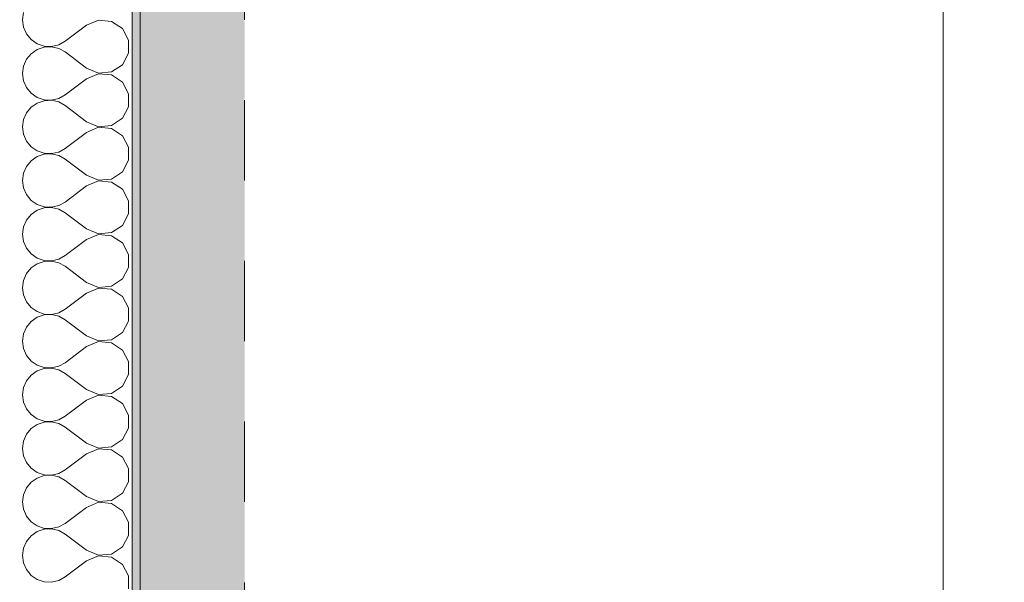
# Model space of a CAD drawing. Header units: metres. Extents: x -4 to 99, y -11 to 17.
# Tile 636 of 656: x 62.285 to 63.511, y 0.7 to 1.4. Entities that reach past the tile are written whole.
import ezdxf

# ---------------------------------------------------------------- set-up
doc = ezdxf.new("R2010")
doc.units = ezdxf.units.M
doc.header["$MEASUREMENT"] = 0
doc.linetypes.add('Strichlinie eng', pattern=[0.115, 0.075, -0.04])
for name, color, linetype in [('152 - Bemaßung_ Beschriftung.Ausbau', 7, 'Continuous'), ('301 - Elemente.Linie', 7, 'Continuous'), ('302 - Elemente.Schraffur', 7, 'Continuous'), ('604 - Struktur.Wand Aussen', 7, 'Continuous')]:
    doc.layers.add(name, color=color, linetype=linetype)
doc.styles.add('ERSTELLTER_STIL_2', font='txt')
doc.dimstyles.new('ERSTELLTER_STIL__1', dxfattribs={"dimtxt": 0.1, "dimasz": 0.0532, "dimexe": 0.18, "dimexo": 0.0625, "dimgap": 0, "dimtad": 1, "dimzin": 0, "dimdsep": 46, "dimtxsty": 'ERSTELLTER_STIL_2', "dimblk": 'ARROWHEAD_2', "dimblk1": 'ARROWHEAD_2', "dimblk2": 'ARROWHEAD_2', "dimcen": 0.09, "dimse1": 1, "dimse2": 1, "dimclrd": 7, "dimclre": 7, "dimclrt": 7, "dimazin": 0, "dimtfac": 1, "dimtdec": 4, "dimtmove": 0, "dimatfit": 3, "dimfxl": 1, "dimtolj": 1, "dimtzin": 0, "dimarcsym": 0})
doc.dimstyles.new('ERSTELLTER_STIL__13', dxfattribs={"dimtxt": 0.1, "dimasz": 0.0532, "dimexe": 0.18, "dimexo": 0.5, "dimgap": 0, "dimtad": 1, "dimzin": 0, "dimdsep": 46, "dimtxsty": 'ERSTELLTER_STIL_2', "dimblk": 'ARROWHEAD_2', "dimblk1": 'ARROWHEAD_2', "dimblk2": 'ARROWHEAD_2', "dimcen": 0.09, "dimse1": 1, "dimse2": 1, "dimclrd": 7, "dimclre": 7, "dimclrt": 7, "dimazin": 0, "dimtfac": 1, "dimtdec": 4, "dimtmove": 0, "dimatfit": 3, "dimfxl": 1, "dimtolj": 1, "dimtzin": 0, "dimarcsym": 0})
doc.dimstyles.new('ERSTELLTER_STIL__4', dxfattribs={"dimtxt": 0.1, "dimasz": 0.0532, "dimexe": 0.18, "dimexo": 0.0625, "dimgap": 0, "dimtad": 1, "dimzin": 0, "dimdsep": 46, "dimtxsty": 'ERSTELLTER_STIL_2', "dimblk": 'ARROWHEAD_2', "dimblk1": 'ARROWHEAD_2', "dimblk2": 'ARROWHEAD_2', "dimcen": 0.09, "dimse1": 1, "dimse2": 1, "dimclrd": 7, "dimclre": 7, "dimclrt": 7, "dimazin": 0, "dimtfac": 1, "dimtdec": 4, "dimtmove": 2, "dimatfit": 3, "dimfxl": 1, "dimtolj": 1, "dimtzin": 0, "dimarcsym": 0})

# ---------------------------------------------------------------- blocks, each defined once
blk = doc.blocks.new('*X17')
at = {"layer": '604 - Struktur.Wand Aussen', "color": 7, "linetype": 'Continuous', "lineweight": 5}
for p, q in [((62.2896, 1.4091), (62.2884, 1.4)), ((62.2884, 1.4), (62.2896, 1.3909)), ((62.3833, 1.3996), (62.3684, 1.3933)), ((62.3995, 1.3981), (62.3833, 1.3996)), ((62.413, 1.3891), (62.3995, 1.3981)), ((62.2896, 1.3909), (62.2933, 1.3825)), ((62.3684, 1.3933), (62.3417, 1.3733)), ((62.4207, 1.3748), (62.413, 1.3891)), ((62.2933, 1.3825), (62.2992, 1.3754)), ((62.2992, 1.3754), (62.3068, 1.3702)), ((62.3336, 1.3689), (62.3417, 1.3733)), ((62.4207, 1.3585), (62.4207, 1.3748)), ((62.3068, 1.3631), (62.2992, 1.3579)), ((62.3068, 1.3702), (62.3155, 1.3672)), ((62.3155, 1.3661), (62.3068, 1.3631)), ((62.3155, 1.3672), (62.3247, 1.3668)), ((62.3247, 1.3665), (62.3155, 1.3661)), ((62.3247, 1.3668), (62.3336, 1.3689)), ((62.3336, 1.3645), (62.3247, 1.3665)), ((62.3417, 1.36), (62.3336, 1.3645)), ((62.2933, 1.3509), (62.2896, 1.3424)), ((62.2992, 1.3579), (62.2933, 1.3509)), ((62.3684, 1.34), (62.3417, 1.36)), ((62.413, 1.3442), (62.4207, 1.3585)), ((62.2896, 1.3424), (62.2884, 1.3333)), ((62.3684, 1.34), (62.3833, 1.3337)), ((62.3995, 1.3352), (62.413, 1.3442)), ((62.2884, 1.3333), (62.2896, 1.3242)), ((62.2896, 1.3242), (62.2933, 1.3158)), ((62.3684, 1.3267), (62.3417, 1.3067)), ((62.3833, 1.333), (62.3684, 1.3267)), ((62.3833, 1.3337), (62.3995, 1.3352)), ((62.3995, 1.3314), (62.3833, 1.333)), ((62.413, 1.3224), (62.3995, 1.3314)), ((62.2933, 1.3158), (62.2992, 1.3087)), ((62.4207, 1.3081), (62.413, 1.3224)), ((62.2992, 1.3087), (62.3068, 1.3035)), ((62.3068, 1.3035), (62.3155, 1.3006)), ((62.3155, 1.3006), (62.3247, 1.3001)), ((62.3247, 1.2999), (62.3155, 1.2994)), ((62.3247, 1.3001), (62.3336, 1.3022)), ((62.3336, 1.2978), (62.3247, 1.2999)), ((62.3336, 1.3022), (62.3417, 1.3067)), ((62.4207, 1.2919), (62.4207, 1.3081)), ((62.2992, 1.2913), (62.2933, 1.2842)), ((62.3068, 1.2965), (62.2992, 1.2913)), ((62.3155, 1.2994), (62.3068, 1.2965)), ((62.3417, 1.2933), (62.3336, 1.2978)), ((62.3684, 1.2733), (62.3417, 1.2933)), ((62.413, 1.2776), (62.4207, 1.2919)), ((62.2896, 1.2758), (62.2884, 1.2667)), ((62.2933, 1.2842), (62.2896, 1.2758)), ((62.3995, 1.2686), (62.413, 1.2776)), ((62.2884, 1.2667), (62.2896, 1.2576)), ((62.3684, 1.2733), (62.3833, 1.267)), ((62.3833, 1.2663), (62.3684, 1.26)), ((62.3833, 1.267), (62.3995, 1.2686)), ((62.3995, 1.2648), (62.3833, 1.2663)), ((62.413, 1.2558), (62.3995, 1.2648)), ((62.2896, 1.2576), (62.2933, 1.2491)), ((62.3684, 1.26), (62.3417, 1.24)), ((62.4207, 1.2415), (62.413, 1.2558)), ((62.2933, 1.2491), (62.2992, 1.2421)), ((62.2992, 1.2421), (62.3068, 1.2369)), ((62.3336, 1.2355), (62.3417, 1.24)), ((62.4207, 1.2252), (62.4207, 1.2415)), ((62.3068, 1.2298), (62.2992, 1.2246)), ((62.3068, 1.2369), (62.3155, 1.2339)), ((62.3155, 1.2328), (62.3068, 1.2298)), ((62.3155, 1.2339), (62.3247, 1.2335)), ((62.3247, 1.2332), (62.3155, 1.2328)), ((62.3247, 1.2335), (62.3336, 1.2355)), ((62.3336, 1.2311), (62.3247, 1.2332)), ((62.3417, 1.2267), (62.3336, 1.2311)), ((62.3684, 1.2067), (62.3417, 1.2267)), ((62.2933, 1.2175), (62.2896, 1.2091)), ((62.2992, 1.2246), (62.2933, 1.2175)), ((62.413, 1.2109), (62.4207, 1.2252)), ((62.2896, 1.2091), (62.2884, 1.2)), ((62.3684, 1.2067), (62.3833, 1.2004)), ((62.3833, 1.2004), (62.3995, 1.2019)), ((62.3995, 1.2019), (62.413, 1.2109)), ((62.2884, 1.2), (62.2896, 1.1909)), ((62.2896, 1.1909), (62.2933, 1.1825)), ((62.3684, 1.1933), (62.3417, 1.1733)), ((62.3833, 1.1996), (62.3684, 1.1933)), ((62.3995, 1.1981), (62.3833, 1.1996)), ((62.413, 1.1891), (62.3995, 1.1981)), ((62.2933, 1.1825), (62.2992, 1.1754)), ((62.4207, 1.1748), (62.413, 1.1891)), ((62.2992, 1.1754), (62.3068, 1.1702)), ((62.3068, 1.1702), (62.3155, 1.1672)), ((62.3155, 1.1661), (62.3068, 1.1631)), ((62.3155, 1.1672), (62.3247, 1.1668)), ((62.3247, 1.1665), (62.3155, 1.1661)), ((62.3247, 1.1668), (62.3336, 1.1689)), ((62.3336, 1.1645), (62.3247, 1.1665)), ((62.3336, 1.1689), (62.3417, 1.1733)), ((62.4207, 1.1585), (62.4207, 1.1748)), ((62.2992, 1.1579), (62.2933, 1.1509)), ((62.3068, 1.1631), (62.2992, 1.1579)), ((62.3417, 1.16), (62.3336, 1.1645)), ((62.3684, 1.14), (62.3417, 1.16)), ((62.413, 1.1442), (62.4207, 1.1585)), ((62.2896, 1.1424), (62.2884, 1.1333)), ((62.2933, 1.1509), (62.2896, 1.1424)), ((62.3995, 1.1352), (62.413, 1.1442)), ((62.2884, 1.1333), (62.2896, 1.1242)), ((62.3684, 1.14), (62.3833, 1.1337)), ((62.3833, 1.133), (62.3684, 1.1267)), ((62.3833, 1.1337), (62.3995, 1.1352)), ((62.3995, 1.1314), (62.3833, 1.133)), ((62.413, 1.1224), (62.3995, 1.1314)), ((62.2896, 1.1242), (62.2933, 1.1158)), ((62.2933, 1.1158), (62.2992, 1.1087)), ((62.3684, 1.1267), (62.3417, 1.1067)), ((62.4207, 1.1081), (62.413, 1.1224)), ((62.2992, 1.1087), (62.3068, 1.1035)), ((62.3068, 1.1035), (62.3155, 1.1006)), ((62.3336, 1.1022), (62.3417, 1.1067)), ((62.4207, 1.0919), (62.4207, 1.1081)), ((62.2992, 1.0913), (62.2933, 1.0842)), ((62.3068, 1.0965), (62.2992, 1.0913)), ((62.3155, 1.0994), (62.3068, 1.0965)), ((62.3155, 1.1006), (62.3247, 1.1001)), ((62.3247, 1.0999), (62.3155, 1.0994)), ((62.3247, 1.1001), (62.3336, 1.1022)), ((62.3336, 1.0978), (62.3247, 1.0999)), ((62.3417, 1.0933), (62.3336, 1.0978)), ((62.3684, 1.0733), (62.3417, 1.0933)), ((62.413, 1.0776), (62.4207, 1.0919)), ((62.2933, 1.0842), (62.2896, 1.0758)), ((62.2896, 1.0758), (62.2884, 1.0667)), ((62.2884, 1.0667), (62.2896, 1.0576)), ((62.3684, 1.0733), (62.3833, 1.067)), ((62.3833, 1.067), (62.3995, 1.0686)), ((62.3995, 1.0686), (62.413, 1.0776)), ((62.2896, 1.0576), (62.2933, 1.0491)), ((62.3684, 1.06), (62.3417, 1.04)), ((62.3833, 1.0663), (62.3684, 1.06)), ((62.3995, 1.0648), (62.3833, 1.0663)), ((62.413, 1.0558), (62.3995, 1.0648)), ((62.4207, 1.0415), (62.413, 1.0558)), ((62.2933, 1.0491), (62.2992, 1.0421)), ((62.2992, 1.0421), (62.3068, 1.0369)), ((62.3068, 1.0369), (62.3155, 1.0339)), ((62.3155, 1.0328), (62.3068, 1.0298)), ((62.3155, 1.0339), (62.3247, 1.0335)), ((62.3247, 1.0332), (62.3155, 1.0328)), ((62.3247, 1.0335), (62.3336, 1.0355)), ((62.3336, 1.0311), (62.3247, 1.0332)), ((62.3336, 1.0355), (62.3417, 1.04)), ((62.3417, 1.0267), (62.3336, 1.0311)), ((62.4207, 1.0252), (62.4207, 1.0415)), ((62.2992, 1.0246), (62.2933, 1.0175)), ((62.3068, 1.0298), (62.2992, 1.0246)), ((62.3684, 1.0067), (62.3417, 1.0267)), ((62.413, 1.0109), (62.4207, 1.0252)), ((62.2896, 1.0091), (62.2884, 1)), ((62.2933, 1.0175), (62.2896, 1.0091)), ((62.3684, 1.0067), (62.3833, 1.0004)), ((62.3995, 1.0019), (62.413, 1.0109)), ((62.2884, 1), (62.2896, 0.9909)), ((62.3684, 0.9933), (62.3417, 0.9733)), ((62.3833, 0.9996), (62.3684, 0.9933)), ((62.3833, 1.0004), (62.3995, 1.0019)), ((62.3995, 0.9981), (62.3833, 0.9996)), ((62.413, 0.9891), (62.3995, 0.9981)), ((62.2896, 0.9909), (62.2933, 0.9825)), ((62.2933, 0.9825), (62.2992, 0.9754)), ((62.4207, 0.9748), (62.413, 0.9891)), ((62.2992, 0.9754), (62.3068, 0.9702)), ((62.3068, 0.9702), (62.3155, 0.9672)), ((62.3247, 0.9668), (62.3336, 0.9689)), ((62.3336, 0.9689), (62.3417, 0.9733)), ((62.4207, 0.9585), (62.4207, 0.9748)), ((62.2992, 0.9579), (62.2933, 0.9509)), ((62.3068, 0.9631), (62.2992, 0.9579)), ((62.3155, 0.9661), (62.3068, 0.9631)), ((62.3155, 0.9672), (62.3247, 0.9668)), ((62.3247, 0.9665), (62.3155, 0.9661)), ((62.3336, 0.9645), (62.3247, 0.9665)), ((62.3417, 0.96), (62.3336, 0.9645)), ((62.3684, 0.94), (62.3417, 0.96)), ((62.413, 0.9442), (62.4207, 0.9585)), ((62.2933, 0.9509), (62.2896, 0.9424)), ((62.3995, 0.9352), (62.413, 0.9442)), ((62.2896, 0.9424), (62.2884, 0.9333)), ((62.2884, 0.9333), (62.2896, 0.9242)), ((62.3684, 0.94), (62.3833, 0.9337)), ((62.3833, 0.933), (62.3684, 0.9267)), ((62.3833, 0.9337), (62.3995, 0.9352)), ((62.3995, 0.9314), (62.3833, 0.933)), ((62.2896, 0.9242), (62.2933, 0.9158)), ((62.3684, 0.9267), (62.3417, 0.9067)), ((62.413, 0.9224), (62.3995, 0.9314)), ((62.4207, 0.9081), (62.413, 0.9224)), ((62.2933, 0.9158), (62.2992, 0.9087)), ((62.2992, 0.9087), (62.3068, 0.9035)), ((62.4207, 0.8919), (62.4207, 0.9081)), ((62.3068, 0.8965), (62.2992, 0.8913)), ((62.3068, 0.9035), (62.3155, 0.9006)), ((62.3155, 0.8994), (62.3068, 0.8965)), ((62.3155, 0.9006), (62.3247, 0.9001)), ((62.3247, 0.8999), (62.3155, 0.8994)), ((62.3247, 0.9001), (62.3336, 0.9022)), ((62.3336, 0.8978), (62.3247, 0.8999)), ((62.3336, 0.9022), (62.3417, 0.9067)), ((62.3417, 0.8933), (62.3336, 0.8978)), ((62.2933, 0.8842), (62.2896, 0.8758)), ((62.2992, 0.8913), (62.2933, 0.8842)), ((62.3684, 0.8733), (62.3417, 0.8933)), ((62.413, 0.8776), (62.4207, 0.8919)), ((62.2896, 0.8758), (62.2884, 0.8667)), ((62.3684, 0.8733), (62.3833, 0.867)), ((62.3995, 0.8686), (62.413, 0.8776)), ((62.2884, 0.8667), (62.2896, 0.8576)), ((62.3684, 0.86), (62.3417, 0.84)), ((62.3833, 0.8663), (62.3684, 0.86)), ((62.3833, 0.867), (62.3995, 0.8686)), ((62.3995, 0.8648), (62.3833, 0.8663)), ((62.413, 0.8558), (62.3995, 0.8648)), ((62.2896, 0.8576), (62.2933, 0.8491)), ((62.2933, 0.8491), (62.2992, 0.8421)), ((62.4207, 0.8415), (62.413, 0.8558)), ((62.2992, 0.8421), (62.3068, 0.8369)), ((62.3068, 0.8369), (62.3155, 0.8339)), ((62.3155, 0.8339), (62.3247, 0.8335)), ((62.3247, 0.8335), (62.3336, 0.8355)), ((62.3336, 0.8355), (62.3417, 0.84)), ((62.4207, 0.8252), (62.4207, 0.8415)), ((62.2992, 0.8246), (62.2933, 0.8175)), ((62.3068, 0.8298), (62.2992, 0.8246)), ((62.3155, 0.8328), (62.3068, 0.8298)), ((62.3247, 0.8332), (62.3155, 0.8328)), ((62.3336, 0.8311), (62.3247, 0.8332)), ((62.3417, 0.8267), (62.3336, 0.8311)), ((62.3684, 0.8067), (62.3417, 0.8267)), ((62.413, 0.8109), (62.4207, 0.8252)), ((62.2933, 0.8175), (62.2896, 0.8091)), ((62.3995, 0.8019), (62.413, 0.8109)), ((62.2896, 0.8091), (62.2884, 0.8)), ((62.2884, 0.8), (62.2896, 0.7909)), ((62.3684, 0.8067), (62.3833, 0.8004)), ((62.3833, 0.7996), (62.3684, 0.7933)), ((62.3833, 0.8004), (62.3995, 0.8019)), ((62.3995, 0.7981), (62.3833, 0.7996)), ((62.413, 0.7891), (62.3995, 0.7981)), ((62.2896, 0.7909), (62.2933, 0.7825)), ((62.3684, 0.7933), (62.3417, 0.7733)), ((62.4207, 0.7748), (62.413, 0.7891)), ((62.2933, 0.7825), (62.2992, 0.7754)), ((62.2992, 0.7754), (62.3068, 0.7702)), ((62.3336, 0.7689), (62.3417, 0.7733)), ((62.4207, 0.7585), (62.4207, 0.7748)), ((62.3068, 0.7631), (62.2992, 0.7579)), ((62.3068, 0.7702), (62.3155, 0.7672)), ((62.3155, 0.7661), (62.3068, 0.7631)), ((62.3155, 0.7672), (62.3247, 0.7668)), ((62.3247, 0.7665), (62.3155, 0.7661)), ((62.3247, 0.7668), (62.3336, 0.7689)), ((62.3336, 0.7645), (62.3247, 0.7665)), ((62.3417, 0.76), (62.3336, 0.7645)), ((62.2933, 0.7509), (62.2896, 0.7424)), ((62.2992, 0.7579), (62.2933, 0.7509)), ((62.3684, 0.74), (62.3417, 0.76)), ((62.413, 0.7442), (62.4207, 0.7585)), ((62.2896, 0.7424), (62.2884, 0.7333)), ((62.3684, 0.74), (62.3833, 0.7337)), ((62.3995, 0.7352), (62.413, 0.7442)), ((62.2884, 0.7333), (62.2896, 0.7242)), ((62.2896, 0.7242), (62.2933, 0.7158)), ((62.3684, 0.7267), (62.3417, 0.7067)), ((62.3833, 0.733), (62.3684, 0.7267)), ((62.3833, 0.7337), (62.3995, 0.7352)), ((62.3995, 0.7314), (62.3833, 0.733)), ((62.413, 0.7224), (62.3995, 0.7314)), ((62.2933, 0.7158), (62.2992, 0.7087)), ((62.4207, 0.7081), (62.413, 0.7224)), ((62.2992, 0.7087), (62.3068, 0.7035)), ((62.3068, 0.7035), (62.3155, 0.7006)), ((62.3155, 0.7006), (62.3247, 0.7001)), ((62.3247, 0.7001), (62.3336, 0.7022)), ((62.3336, 0.7022), (62.3417, 0.7067)), ((62.4207, 0.6919), (62.4207, 0.7081))]:
    blk.add_line(p, q, dxfattribs=at)
blk = doc.blocks.new('*D498')
at = {"layer": '152 - Bemaßung_ Beschriftung.Ausbau', "color": 7, "linetype": 'Continuous', "lineweight": 5}
for p, q in [((63.435, 0.005), (63.435, 6.145)), ((63.4, 0.0252), (63.47, -0.0152)), ((63.4875, 0.005), (63.3825, 0.005)), ((63.435, -0.145), (63.435, 0.005)), ((63.4, -0.1248), (63.47, -0.1652)), ((63.4875, -0.145), (63.3825, -0.145)), ((63.435, -0.1792), (63.435, -0.145))]:
    blk.add_line(p, q, dxfattribs=at)
at = {"layer": '152 - Bemaßung_ Beschriftung.Ausbau', "color": 7, "lineweight": 5, "insert": (63.415, -0.1465), "char_height": 0.1, "attachment_point": 7, "rotation": 90, "style": 'ERSTELLTER_STIL_2'}
blk.add_mtext('\\A1;{\\pql;\\fArial|b0|i0|c0|p38;15}', dxfattribs=at)
blk = doc.blocks.new('ARROWHEAD_2')
at = {"color": 0, "linetype": 'Continuous', "lineweight": 0}
for p, q in [((-0.378, -0.655), (0.378, 0.655)), ((0, 0), (-1, 0))]:
    blk.add_line(p, q, dxfattribs=at)
blk = doc.blocks.new('*D499')
at = {"layer": '152 - Bemaßung_ Beschriftung.Ausbau', "color": 7, "linetype": 'Continuous', "lineweight": 5}
for p, q in [((63.4, 6.1652), (63.47, 6.1248)), ((63.4875, 6.145), (63.3825, 6.145)), ((63.435, 0.005), (63.435, 6.145)), ((63.4, 0.0252), (63.47, -0.0152))]:
    blk.add_line(p, q, dxfattribs=at)
at = {"layer": '152 - Bemaßung_ Beschriftung.Ausbau', "color": 7, "lineweight": 5, "insert": (63.415, 2.942), "char_height": 0.1, "attachment_point": 7, "rotation": 90, "style": 'ERSTELLTER_STIL_2'}
blk.add_mtext('\\A1;{\\pql;\\fArial|b0|i0|c0|p38;6,14}', dxfattribs=at)
blk = doc.blocks.new('*D506')
at = {"layer": '152 - Bemaßung_ Beschriftung.Ausbau', "color": 7, "linetype": 'Continuous', "lineweight": 5}
for p, q in [((63.9, 5.8252), (63.97, 5.7848)), ((63.9875, 5.805), (63.8825, 5.805)), ((63.935, 0.245), (63.935, 5.805)), ((63.9, 0.2652), (63.97, 0.2248)), ((63.9875, 0.245), (63.8825, 0.245)), ((63.935, 0.005), (63.935, 0.245))]:
    blk.add_line(p, q, dxfattribs=at)
at = {"layer": '152 - Bemaßung_ Beschriftung.Ausbau', "color": 7, "lineweight": 5, "char_height": 0.1, "attachment_point": 7, "rotation": 90, "style": 'ERSTELLTER_STIL_2'}
for s, insert in [('\\A1;{\\pql;\\fArial|b0|i0|c0|p38;12}', (63.915, 5.633)), ('\\A1;{\\pql;\\fArial|b0|i0|c0|p38;5,56}', (63.915, 2.8161))]:
    blk.add_mtext(s, dxfattribs=dict(at, insert=insert))
blk = doc.blocks.new('*D516')
at = {"layer": '152 - Bemaßung_ Beschriftung.Ausbau', "color": 7, "linetype": 'Continuous', "lineweight": 5}
for p, q in [((64.435, 0.7), (64.435, 5.2)), ((64.4, 0.7202), (64.47, 0.6798)), ((64.4875, 0.7), (64.3825, 0.7)), ((64.435, 0.25), (64.435, 0.7)), ((64.4, 0.2702), (64.47, 0.2298)), ((64.47, 0.2248), (64.4, 0.2652))]:
    blk.add_line(p, q, dxfattribs=at)
at = {"layer": '152 - Bemaßung_ Beschriftung.Ausbau', "color": 7, "lineweight": 5, "char_height": 0.1, "attachment_point": 7, "rotation": 90, "style": 'ERSTELLTER_STIL_2'}
for s, insert in [('\\A1;{\\pql;\\fArial|b0|i0|c0|p38;0\\fArial|b0|i0|c0|p38;\\A1{\\H.66x;\\S5^  ;}}', (64.4167, 0.2702)), ('\\A1;{\\pql;\\fArial|b0|i0|c0|p38;45}', (64.415, 0.4621))]:
    blk.add_mtext(s, dxfattribs=dict(at, insert=insert))
blk = doc.blocks.new('*D517')
at = {"layer": '152 - Bemaßung_ Beschriftung.Ausbau', "color": 7, "linetype": 'Continuous', "lineweight": 5}
for p, q in [((64.4, 5.2202), (64.47, 5.1798)), ((64.4875, 5.2), (64.3825, 5.2)), ((64.435, 0.7), (64.435, 5.2)), ((64.4, 0.7202), (64.47, 0.6798))]:
    blk.add_line(p, q, dxfattribs=at)
at = {"layer": '152 - Bemaßung_ Beschriftung.Ausbau', "color": 7, "lineweight": 5, "insert": (64.415, 2.817), "char_height": 0.1, "attachment_point": 7, "rotation": 90, "style": 'ERSTELLTER_STIL_2'}
blk.add_mtext('\\A1;{\\pql;\\fArial|b0|i0|c0|p38;4,50}', dxfattribs=at)
blk = doc.blocks.new('*D526')
at = {"layer": '152 - Bemaßung_ Beschriftung.Ausbau', "color": 7, "linetype": 'Continuous', "lineweight": 5}
for p, q in [((64.935, 13.845), (64.935, 13.8792)), ((64.97, 13.8248), (64.9, 13.8652)), ((64.9875, 13.845), (64.8825, 13.845)), ((64.935, -0.145), (64.935, 13.845)), ((64.9, -0.1248), (64.97, -0.1652)), ((64.9875, -0.145), (64.8825, -0.145)), ((64.935, -0.1792), (64.935, -0.145))]:
    blk.add_line(p, q, dxfattribs=at)
at = {"layer": '152 - Bemaßung_ Beschriftung.Ausbau', "color": 7, "lineweight": 5, "insert": (64.915, 6.679), "char_height": 0.1, "attachment_point": 7, "rotation": 90, "style": 'ERSTELLTER_STIL_2'}
blk.add_mtext('\\A1;{\\pql;\\fArial|b0|i0|c0|p38;13,99}', dxfattribs=at)

msp = doc.modelspace()

# ---------------------------------------------------------------- hatches: boundary and pattern name
at = {"layer": '302 - Elemente.Schraffur', "linetype": 'Continuous', "lineweight": 0, "true_color": 0x2f2f2f}
msp.add_hatch(color=250, dxfattribs=at).paths.add_polyline_path([(62.565, 5.1), (62.435, 5.1), (62.435, -3.31), (62.565, -3.31)])
at = {"layer": '604 - Struktur.Wand Aussen', "linetype": 'Continuous', "lineweight": 0, "true_color": 0x000000}
h = msp.add_hatch(dxfattribs=at)
h.set_pattern_fill('Verputz_0001', color=18, style=0, pattern_type=2)
h.set_pattern_definition([(0, (0, 0), (0, 0.08660254), [0, -0.05]), (0, (0.025, 0.0433), (0, 0.08660254), [0, -0.05])])
h.paths.add_polyline_path([(62.435, 5.975), (62.425, 5.975), (62.425, -0.145), (62.435, -0.145)])

# ---------------------------------------------------------------- linework, layer by layer
at = {"layer": '301 - Elemente.Linie', "color": 253, "linetype": 'Strichlinie eng', "lineweight": 13, "true_color": 0xa0a0a0, "flags": 128}
msp.add_lwpolyline([(62.565, 5.1), (62.565, -3.31)], dxfattribs=at)
at = {"layer": '604 - Struktur.Wand Aussen', "color": 7, "linetype": 'Continuous', "lineweight": 5}
msp.add_line((62.425, -0.005), (62.425, 5.975), dxfattribs=at)
at = {"layer": '604 - Struktur.Wand Aussen', "color": 7, "linetype": 'Continuous', "lineweight": 5, "flags": 128}
msp.add_lwpolyline([(62.435, -0.145), (62.435, 5.975)], dxfattribs=at)

# ---------------------------------------------------------------- block references
at = {"layer": '604 - Struktur.Wand Aussen', "color": 7, "lineweight": 18}
msp.add_blockref('*X17', (0, 0), dxfattribs=at)

# ---------------------------------------------------------------- dimensions: what is measured, and where the dimension line sits
at = {"layer": '152 - Bemaßung_ Beschriftung.Ausbau', "color": 7, "linetype": 'Continuous', "lineweight": 5}
for base, p1, p2, dimstyle, picture, middle in [((64.935, 13.845), (62.425, -0.145), (62.425, 13.845), 'ERSTELLTER_STIL__1', '*D526', (64.865, 6.847)), ((63.435, 6.145), (62.275, 0.005), (62.085, 6.145), 'ERSTELLTER_STIL__1', '*D499', (63.365, 3.0719)), ((63.435, 0.005), (62.425, -0.145), (62.275, 0.005), 'ERSTELLTER_STIL__4', '*D498', (63.365, -0.0702)), ((63.935, 5.805), (62.035, 0.245), (59.8875, 5.805), 'ERSTELLTER_STIL__1', '*D506', (63.865, 2.946)), ((64.435, 5.2), (61.58, 0.7), (61.58, 5.2), 'ERSTELLTER_STIL__13', '*D517', (64.365, 2.9468)), ((64.435, 0.7), (61.58, 0.25), (61.58, 0.7), 'ERSTELLTER_STIL__13', '*D516', (64.365, 0.5383))]:
    dim = msp.add_linear_dim(base=base, p1=p1, p2=p2, angle=90, dimstyle=dimstyle, dxfattribs=at)
    dim.commit()
    dim.dimension.update_dxf_attribs({"geometry": picture, "text_midpoint": middle, "dimtype": 160, "text_rotation": 90})

doc.saveas('drawing.dxf')
